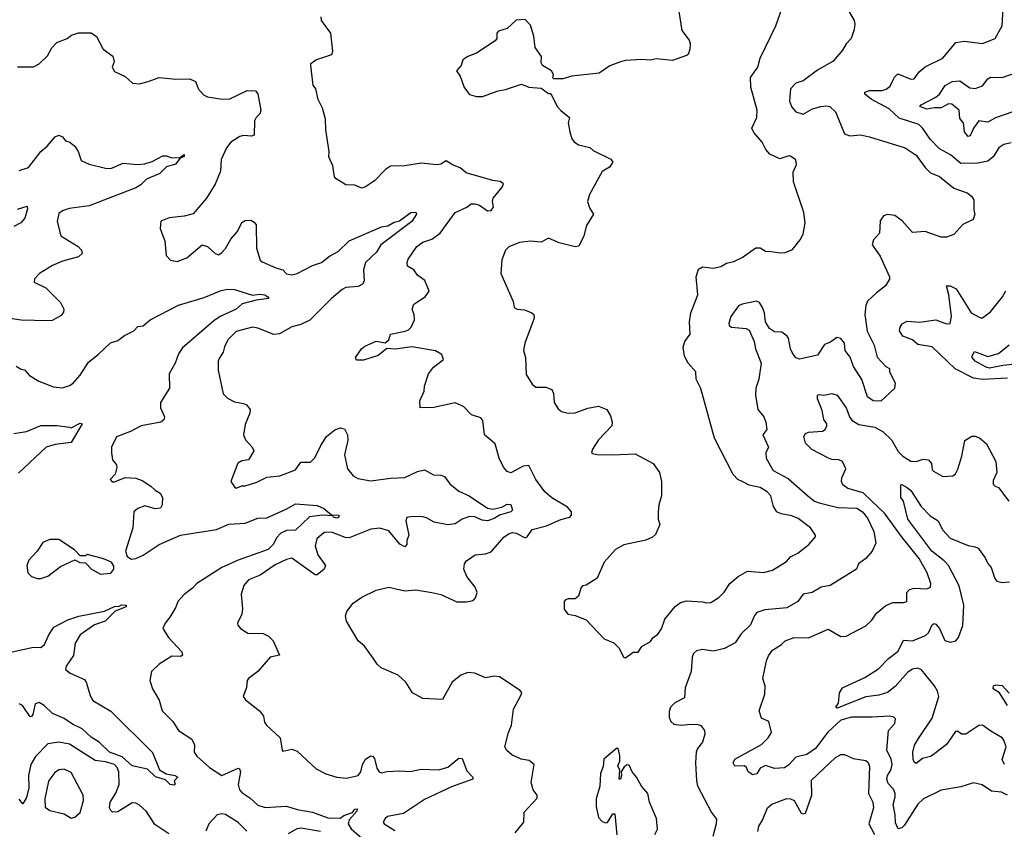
# Model space of a CAD drawing. Extents: x 2143765 to 2212931, y 878955 to 1017455.
# Tile 280 of 309: x 2164877 to 2170367, y 993774 to 998290. Entities that reach past the tile are written whole.
import ezdxf

# ---------------------------------------------------------------- set-up
doc = ezdxf.new("R2010")
doc.units = 0

msp = doc.modelspace()

# ---------------------------------------------------------------- linework, layer by layer
at = {"layer": '0CON20XD'}
for points in [[(2168255, 994730), (2168298.3, 994761.7), (2168325, 994762.5), (2168345, 994793.3), (2168395, 994822.5), (2168407, 994843), (2168435, 994862.5), (2168455, 994892.5), (2168475, 994946.7), (2168532.4, 995017.6), (2168561.3, 995038.7), (2168595, 995049.2), (2168685, 995043.3), (2168705, 995036.7), (2168730.7, 995039.3), (2168775, 995066.7), (2168805, 995096.7), (2168837.1, 995145), (2168882.5, 995185), (2168935, 995213.5), (2169025, 995207.5), (2169075, 995220), (2169151.7, 995268.3), (2169175, 995294), (2169215, 995314.3), (2169277.9, 995362.1), (2169313.3, 995405), (2169313.3, 995415), (2169286, 995455), (2169217.6, 995507.6), (2169183.1, 995523.1), (2169123.2, 995533.2), (2169099.4, 995545), (2169079.5, 995575), (2169065.5, 995635), (2169045, 995656.7), (2169005, 995681.1), (2168945, 995694.5), (2168906.2, 995715), (2168881.2, 995725), (2168855, 995753.3), (2168751.4, 995955), (2168675, 996232.5), (2168648.9, 996285), (2168646.4, 996326.4), (2168604.1, 996374.1), (2168583.3, 996413.3), (2168576.9, 996463.1), (2168586, 996495), (2168616, 996535), (2168611.9, 996605), (2168618.6, 996655), (2168658.5, 996755), (2168648.5, 996855), (2168662.2, 996897.8), (2168685, 996911.1), (2168745, 996904.4), (2168786.7, 996913.3), (2168818.3, 996931.7), (2168858.8, 996941.2), (2168905, 996963.3), (2168981.7, 997018.3), (2169005, 997016.7), (2169035, 996998), (2169067, 996997), (2169115, 996988.8), (2169145, 996991.2), (2169185, 997007.5), (2169228.3, 997061.7), (2169245.9, 997094.1), (2169256.1, 997156.1), (2169250, 997215), (2169191.2, 997385), (2169190.5, 997439.5), (2169208.3, 997481.7), (2169205, 997507.5), (2169175, 997528), (2169165, 997530), (2169115, 997514.4), (2169060.4, 997540.4), (2169036.4, 997566.4), (2169016.9, 997606.9), (2168970.5, 997660.5), (2168960, 997685), (2168987.5, 997745), (2168989.1, 997785), (2168952.8, 997912.8), (2168952.4, 997967.6), (2168992.9, 998025), (2169005.6, 998075), (2169093.1, 998255), (2169148, 998415)], [(2169489.2, 998355), (2169530, 998285), (2169533.3, 998265), (2169530, 998235), (2169513.3, 998185), (2169484.4, 998155.6), (2169465, 998120), (2169412.4, 998057.6), (2169325, 998008.5), (2169245, 997948.1), (2169204.5, 997935.5), (2169175, 997903.3), (2169169.1, 997835), (2169182, 997802), (2169205, 997775.7), (2169245, 997763.1), (2169297.7, 997792.3), (2169343.9, 997806.1), (2169375, 997810), (2169395, 997805.8), (2169425.4, 997775.4), (2169475, 997652.9), (2169505, 997641.4), (2169565, 997646.9), (2169614.3, 997635.7), (2169815, 997575.8), (2169875.7, 997535), (2169925.5, 997465), (2169955, 997436.4), (2170005.8, 997415), (2170085, 997350), (2170160, 997325), (2170183.8, 997305), (2170196.2, 997285), (2170197, 997227), (2170203.3, 997205), (2170192.5, 997175), (2170135, 997147.5), (2170085, 997092.5), (2170045, 997076.7), (2170015, 997076.2), (2169925, 997109.2), (2169855, 997103.8), (2169798.2, 997168.2), (2169757, 997197), (2169715, 997203.8), (2169693.3, 997195), (2169675, 997167.5), (2169670.2, 997099.8), (2169637.9, 997062.1), (2169630.5, 997035), (2169675, 996970), (2169727.5, 996855), (2169727.3, 996842.7), (2169704.6, 996805.4), (2169653.4, 996766.6), (2169605, 996719.4), (2169595.3, 996695), (2169590, 996645), (2169603.1, 996553.1), (2169641.2, 996475), (2169658.3, 996408.3), (2169705.8, 996355.8), (2169726.7, 996345), (2169726.7, 996325), (2169758.1, 996265), (2169755, 996233.3), (2169678.3, 996161.7), (2169635, 996164.2), (2169605, 996186), (2169572.6, 996282.6), (2169526.9, 996355), (2169508.2, 996408.2), (2169479.2, 996445), (2169475.5, 996485.5), (2169455, 996511.2), (2169433, 996517), (2169398.1, 996491.9), (2169365, 996479.2), (2169325, 996419.2), (2169225, 996395.6), (2169205, 996404.2), (2169183.7, 996433.7), (2169173.9, 996455), (2169163.5, 996513.5), (2169155.5, 996525.5)], [(2170405, 997602.9), (2170365, 997593.1), (2170335.7, 997575), (2170304.5, 997525), (2170275, 997500.4), (2170220.1, 997489.9), (2170125, 997488.2), (2170066.9, 997536.9), (2170005, 997570.4), (2169953.2, 997623.2), (2169913.5, 997683.5), (2169890, 997705), (2169781.1, 997741.1), (2169725, 997792.5), (2169625, 997845.6), (2169588.8, 997875), (2169588.8, 997885), (2169615, 997894.4), (2169685, 997894.6), (2169708.3, 997901.7), (2169731.1, 997918.9), (2169755, 997968.8), (2169772.9, 997987.1), (2169845, 997957.5), (2169865, 997960), (2169891.5, 997998.5), (2169925, 998027.5), (2170025, 998074.5), (2170096.9, 998163.1), (2170145, 998170), (2170245, 998157.7), (2170315, 998184.2), (2170354.4, 998255), (2170361.5, 998385)], [(2167370.8, 997245), (2167395, 997262.3), (2167415, 997263.3), (2167440, 997255), (2167485, 997222.9), (2167505.3, 997224.7), (2167518.5, 997245), (2167513.1, 997275), (2167517.8, 997295), (2167566.7, 997355), (2167574.2, 997375), (2167556.9, 997386.9), (2167515, 997392.9), (2167365.7, 997435.7), (2167333.2, 997463.2), (2167290.3, 997480.3), (2167255, 997503.3), (2167225, 997484), (2167205, 997479.4), (2167115, 997490), (2167025, 997474.3), (2166945, 997472.5), (2166916.3, 997453.7), (2166855, 997391.2), (2166805, 997356.7), (2166785, 997350), (2166745, 997366), (2166695, 997368.8), (2166641.7, 997401.7), (2166633, 997413), (2166622.5, 997475), (2166600.8, 997525), (2166602.5, 997555), (2166583.8, 997675), (2166582, 997735), (2166565.7, 997795.7), (2166542, 997845), (2166528.8, 997905), (2166513.8, 997925), (2166500, 998035), (2166500, 998045), (2166528.8, 998065), (2166616.7, 998095), (2166623.3, 998115), (2166612.5, 998215), (2166560, 998285), (2166557.5, 998305)], [(2168552.5, 998335), (2168569.5, 998229.5), (2168610, 998175), (2168616.2, 998155), (2168613.3, 998125), (2168603.6, 998096.4), (2168595, 998090), (2168517.3, 998062.7), (2168425, 998071.4), (2168395, 998064.3), (2168345, 998068), (2168255, 998062), (2168227.5, 998055), (2168167.3, 998032.7), (2168108.3, 997991.7), (2167955, 997974), (2167905, 997959.2), (2167855, 997960), (2167850, 997965), (2167852.5, 997985), (2167842.5, 998005), (2167792.5, 998035), (2167785, 998050), (2167786.2, 998085), (2167751.2, 998135), (2167743, 998197), (2167725, 998260), (2167695, 998290), (2167645, 998286.7), (2167595, 998240), (2167546.7, 998225), (2167538, 998215), (2167536.7, 998185), (2167527.3, 998172.7), (2167425, 998104), (2167375, 998084), (2167347.5, 998065), (2167338.8, 998035), (2167313.3, 998005), (2167333.3, 997975), (2167355, 997912.5), (2167385, 997873.3), (2167425, 997861.2), (2167458.3, 997861.7), (2167545, 997893.3), (2167585, 997900), (2167675, 997930), (2167715, 997913.3), (2167785, 997907.5), (2167825, 997877.5), (2167835, 997877.5), (2167845, 997867.5), (2167873.8, 997805), (2167894.1, 997784.1), (2167943.3, 997745), (2167936, 997715), (2167944.2, 997665), (2167956.1, 997626.1), (2167968.3, 997608.3), (2167992.4, 997592.4), (2168056.3, 997576.3), (2168075, 997560.8), (2168172.3, 997512.3), (2168183.3, 997495), (2168165, 997466.7), (2168125, 997442.5), (2168053.3, 997315), (2168043.3, 997275), (2168056.4, 997236.4), (2168076.2, 997205), (2168038.3, 997141.7), (2168023.3, 997085), (2167995, 997027.5), (2167975, 997023.3), (2167885, 997046.2), (2167825, 997072), (2167785, 997048.1), (2167725, 997054.2), (2167663, 997047), (2167605, 997023.8), (2167586.7, 997005), (2167565, 996950), (2167559.2, 996875), (2167627.7, 996717.7), (2167633.8, 996685), (2167650, 996675), (2167691.7, 996671.7), (2167733.3, 996655), (2167743.3, 996645), (2167746.2, 996625), (2167693.3, 996485), (2167686.7, 996445), (2167696.7, 996405), (2167700.7, 996310.7), (2167735, 996257.5), (2167755, 996241.2), (2167810.7, 996240.7), (2167845, 996227.5), (2167853.8, 996205), (2167856.2, 996155), (2167879.7, 996119.7), (2167897.5, 996105), (2167935, 996095.6), (2167975, 996096.9), (2168045, 996124), (2168105, 996133.8), (2168150, 996115), (2168170.8, 996080.8), (2168180, 996045), (2168178.8, 996025), (2168103.4, 995946.6), (2168070, 995895), (2168066, 995876), (2168071.3, 995871.3), (2168095, 995864.4), (2168185, 995863.3), (2168309.3, 995869.3), (2168410, 995815), (2168444.3, 995764.3), (2168455.8, 995715), (2168456, 995635), (2168440, 995585), (2168436.1, 995543.9), (2168436.2, 995505), (2168446.2, 995475), (2168421.7, 995418.3), (2168405, 995403.3), (2168367.5, 995387.5), (2168245, 995361.2), (2168200, 995335), (2168136.7, 995265), (2168096.7, 995175), (2168035, 995136.7), (2168015, 995132.5), (2168005, 995120), (2167992.5, 995075), (2167975, 995060), (2167935, 995060), (2167920, 995055), (2167912.5, 995045), (2167913, 995003), (2167932.5, 994975), (2167975, 994967.5), (2168035, 994942.5), (2168135, 994837.5), (2168190, 994815), (2168220, 994785), (2168243.6, 994733.6), (2168255, 994730)], [(2164865, 998026.7), (2164955, 998026.7), (2164985, 998043.3), (2165031.7, 998088.3), (2165057, 998133), (2165085, 998162.5), (2165142.5, 998185), (2165166.1, 998203.9), (2165205, 998216.2), (2165275, 998216.7), (2165306, 998196), (2165343.3, 998125), (2165396.1, 998086.1), (2165403.8, 998055), (2165392.9, 998025), (2165405, 998000), (2165465, 997972.5), (2165506.1, 997936.1), (2165545, 997931.2), (2165594.2, 997945.8)], [(2165594.2, 997945.8), (2165655, 997968), (2165748.3, 997958.3), (2165825, 997960.8), (2165856.7, 997945), (2165875, 997902.5), (2165901.2, 997871.2), (2165925, 997860), (2165995, 997848.6), (2166045.9, 997845.9), (2166145, 997894.3), (2166192.3, 997892.3), (2166205.6, 997875.6), (2166221.4, 997785), (2166215.8, 997765), (2166195.5, 997744.5), (2166186.9, 997725), (2166183.9, 997646.1), (2166169.5, 997640.5), (2166125, 997643.3), (2166105, 997637.5), (2166055, 997607.1), (2166030.8, 997575), (2166000.3, 997509.7), (2165997.5, 997445), (2165967.4, 997372.6), (2165918, 997295), (2165845, 997206.2), (2165795, 997193.8), (2165710, 997185), (2165664.1, 997165.9), (2165661.2, 997125), (2165676.2, 997085), (2165685.9, 997055.9), (2165693.8, 996975), (2165718.3, 996948.3), (2165755, 996942), (2165809.1, 996960.9), (2165895, 997034.2), (2165925, 997024), (2165966.7, 996985), (2165985, 996979.2), (2166005, 996990.8), (2166025, 997014.2), (2166054.6, 997065.4), (2166091.1, 997108.9), (2166115, 997158.6), (2166135, 997169.4), (2166165, 997171.2), (2166185, 997160), (2166196, 997145), (2166196.7, 997015), (2166218.1, 996948.1), (2166228.6, 996938.6), (2166305, 996905.7), (2166343.8, 996895), (2166365, 996871.9), (2166395, 996867.5), (2166425, 996874.5), (2166510.4, 996919.6), (2166559.2, 996935), (2166605, 996970.9), (2166653.3, 996996.7), (2166715, 997056.9), (2166895, 997133.6), (2166930.3, 997140.3), (2166965, 997160.4), (2166995, 997167.1), (2167058.8, 997215), (2167085.4, 997215.4), (2167088.9, 997205), (2167063.4, 997165), (2166891.1, 997035), (2166866.3, 996993.7), (2166805.6, 996935), (2166794.5, 996895), (2166798.5, 996831.5), (2166788.8, 996815), (2166765, 996802), (2166695.8, 996795.8), (2166675, 996785.6), (2166615, 996735.6), (2166495, 996613.5), (2166445, 996590), (2166395, 996577.3), (2166325, 996538.2), (2166295, 996533.8), (2166205, 996569.5), (2166174.4, 996575.6), (2166085, 996550), (2166038.6, 996505), (2166018.6, 996465), (2166011.2, 996435), (2165989.7, 996400.3), (2165984.4, 996385), (2165984.5, 996335.5), (2166012.6, 996202.6), (2166035, 996179.2), (2166075, 996158), (2166125, 996149.2), (2166140.9, 996140.9), (2166162, 996115), (2166160, 996095), (2166135, 996032.5), (2166125.7, 995975), (2166136.8, 995946.8), (2166173.3, 995905), (2166182.5, 995885), (2166152.5, 995835), (2166115, 995830), (2166094, 995816), (2166053.8, 995715), (2166075, 995683.8), (2166085, 995676.2), (2166115, 995690), (2166135, 995690), (2166198.8, 995711.2), (2166255, 995739.2), (2166327.5, 995745), (2166415, 995778.6), (2166445, 995822.9), (2166498.3, 995821.7), (2166523.1, 995846.9), (2166555.3, 995914.7), (2166587.5, 995965), (2166635, 996003.3), (2166665, 996013.3), (2166687.7, 996007.7), (2166705.8, 995975), (2166706.9, 995945), (2166687.4, 995862.6), (2166704.7, 995784.7), (2166737.1, 995745), (2166761.7, 995731.7), (2166835, 995717.8), (2166945, 995732.9), (2167023.8, 995736.2), (2167095, 995770.6), (2167135, 995779.2), (2167185, 995750.8), (2167225, 995749.4), (2167245, 995742.5), (2167275, 995702), (2167325, 995660), (2167384, 995634), (2167485.8, 995565), (2167515, 995559.5), (2167565, 995571.9), (2167595, 995587.1), (2167615, 995585.3), (2167625.5, 995555), (2167615.4, 995545), (2167552.9, 995527.1), (2167523, 995507), (2167485.7, 995494.3), (2167455, 995498.4), (2167415, 995517.1), (2167385, 995518.9), (2167345, 995504.4), (2167305, 995478.5), (2167265, 995472.3), (2167187.3, 995487.3), (2167145, 995511.9), (2167125, 995517.8), (2167065, 995518.9), (2167035, 995513.3), (2167030, 995495), (2167046.4, 995415), (2167035.6, 995385), (2167035, 995362.5), (2167025, 995350), (2166996, 995365), (2166935, 995439.5), (2166885, 995454.4), (2166835, 995448.9), (2166715, 995400), (2166692.3, 995402.3), (2166615, 995432.5), (2166575, 995429.1), (2166534.4, 995395), (2166524.5, 995355.5), (2166538.8, 995305), (2166582.5, 995245), (2166573.9, 995226.1), (2166535, 995194.5), (2166525, 995193.5), (2166395, 995285.8), (2166365, 995279.4), (2166300.9, 995249.1), (2166217.9, 995192.1), (2166153.3, 995165), (2166126.7, 995135), (2166112, 995085), (2166120, 995005), (2166116.2, 994975), (2166092.5, 994925), (2166093.3, 994913.3), (2166107.5, 994895), (2166148.3, 994868.3), (2166235, 994866.2), (2166265, 994852), (2166290, 994825), (2166326.2, 994745), (2166273.3, 994735), (2166205, 994653.8), (2166153.8, 994615), (2166145.9, 994604.1), (2166141.2, 994565), (2166123.3, 994515), (2166136.1, 994496.1), (2166214, 994435), (2166236, 994405), (2166242.7, 994372.7), (2166253.3, 994355), (2166330, 994285), (2166340, 994215), (2166345, 994210), (2166395, 994221.2), (2166425, 994210), (2166531.1, 994111.1), (2166585, 994084.3), (2166645.7, 994065.7), (2166699.7, 994060.3), (2166765, 994074.3), (2166779.6, 994095), (2166787.8, 994135), (2166804.4, 994165), (2166835, 994184), (2166845, 994183.3), (2166855, 994170), (2166867.9, 994115), (2166881.4, 994095), (2166895, 994090), (2166923.3, 994096.7), (2166995, 994100.8), (2167055, 994096.7), (2167115, 994110), (2167213.2, 994106.8), (2167265, 994120.8), (2167325, 994172), (2167345, 994168.8), (2167370.2, 994100.2), (2167403.8, 994065), (2167403.3, 994055), (2167285, 994012.1), (2167135, 993940.6), (2167017.9, 993862.1), (2166928.8, 993845), (2166914, 993835), (2166904.2, 993815), (2166910, 993805), (2166968.5, 993768.5)], [(2170415, 997775.3), (2170317.1, 997742.9), (2170275, 997717.8), (2170225, 997725.6), (2170195, 997685.7), (2170177.3, 997642.7), (2170165, 997638.5), (2170144.4, 997665), (2170138.5, 997715), (2170118.5, 997738.5), (2170114.6, 997785), (2170075, 997818.7), (2170055, 997821.3), (2170015, 997798.3), (2169975, 997798.8), (2169935, 997790.7), (2169896.7, 997805), (2169903.3, 997815), (2169985, 997857.4), (2170005.2, 997875), (2170037.8, 997922.2), (2170075.7, 997945), (2170118.3, 997948.3), (2170175, 997909.1), (2170205, 997905.5), (2170245, 997921.4), (2170275, 997960.8), (2170290.4, 997969.6), (2170355, 997967.7), (2170435, 997996)], [(2164875, 997449.4), (2164925.6, 997465), (2164995, 997554), (2165031.2, 997585), (2165075, 997636.7), (2165095, 997646.2), (2165115, 997636.7), (2165132.5, 997615), (2165157, 997607), (2165184.2, 997584.2), (2165204, 997555), (2165220, 997505), (2165265, 997483.5), (2165355, 997460.9), (2165385, 997460.5), (2165455, 997490.5), (2165532.7, 997482.7), (2165575, 997486.2), (2165615, 997498.2), (2165675, 997530.5), (2165695, 997530.5), (2165725, 997518.5), (2165769.7, 997520.3), (2165795, 997538.1), (2165795, 997526.7), (2165771.7, 997518.3), (2165745, 997483.3), (2165695, 997468.5), (2165658.2, 997431.8), (2165585, 997399.6), (2165551.8, 997368.2), (2165525, 997352.9), (2165265, 997252.1), (2165153.9, 997236.1), (2165115, 997224.3), (2165095, 997208.8), (2165086.9, 997165), (2165106.2, 997085), (2165202.5, 997025), (2165222.5, 997005), (2165226.2, 996985), (2165205, 996967.1), (2165116.6, 996943.4), (2165060.3, 996919.7), (2164987.5, 996875), (2164960, 996845), (2164957.5, 996825), (2165022.5, 996795), (2165105, 996712.5), (2165122.5, 996675), (2165121.7, 996658.3), (2165109.3, 996640.7), (2165057.7, 996612.3), (2165035, 996610), (2164885.8, 996614.2), (2164825, 996623.1)], [(2164865, 997232.5), (2164918.9, 997248.9), (2164920.9, 997235), (2164905, 997182.9), (2164883.1, 997156.9), (2164845, 997137.2)], [(2167640, 993755), (2167688, 993815), (2167689.3, 993869.3), (2167762.7, 993947.3), (2167762, 993965), (2167740, 993995), (2167729.2, 994035), (2167745.8, 994135), (2167718.6, 994158.6), (2167672.5, 994165), (2167620.3, 994190.3), (2167593.2, 994213.2), (2167582.5, 994235), (2167602.5, 994315), (2167620, 994355), (2167630, 994445), (2167673.8, 994525), (2167676.2, 994535), (2167667.7, 994547.7), (2167552.5, 994625), (2167525, 994629.2), (2167475, 994620), (2167415.7, 994645.7), (2167375, 994648.1), (2167336, 994635), (2167288.9, 994595), (2167235, 994498.8), (2167125, 994503.8), (2167066.7, 994535), (2167030, 994595), (2166986.7, 994635), (2166893.3, 994675), (2166870, 994695), (2166848.3, 994728.3), (2166799.2, 994795), (2166763.8, 994825), (2166698.8, 994935), (2166693.3, 994965), (2166700.5, 994989.5), (2166736.7, 995035), (2166785, 995068.8), (2166865, 995108.8), (2166935, 995125.7), (2167024.3, 995104.3), (2167085, 995110), (2167175, 995095.4), (2167225, 995083.8), (2167315, 995043.3), (2167367.6, 995042.4), (2167405, 995050.8), (2167418.8, 995065), (2167428, 995095), (2167415.8, 995125), (2167370.6, 995185), (2167354, 995225), (2167358, 995255), (2167368.3, 995271.7), (2167416.7, 995305), (2167475, 995310.9), (2167505, 995321.1), (2167576.7, 995403.3), (2167605.4, 995424.6), (2167625, 995429.6), (2167645, 995426.1), (2167695, 995400), (2167705.8, 995405), (2167734.1, 995445.9), (2167815, 995467.8), (2167895, 995503.1), (2167945, 995514.4), (2167954.2, 995525.8), (2167954.2, 995545), (2167931.5, 995571.5), (2167845, 995623.1), (2167805, 995657.5), (2167754.4, 995725), (2167715, 995803.8), (2167685, 995800.6), (2167615, 995762.5), (2167595, 995770), (2167573.8, 995795), (2167550, 995845), (2167528, 995925), (2167469.2, 995975), (2167458.8, 996055), (2167448.8, 996068.8), (2167395.9, 996085.9), (2167352.3, 996132.3), (2167305, 996153.8), (2167186.4, 996126.4), (2167110, 996125), (2167107.5, 996165), (2167131.7, 996218.3), (2167134, 996246), (2167155.8, 996315), (2167185, 996352), (2167240, 996395), (2167231.7, 996421.7), (2167195, 996442.5), (2167064.3, 996465.7), (2166971.7, 996451.7), (2166925, 996456.7), (2166875, 996416.7), (2166795, 996390), (2166755, 996390), (2166750, 996405), (2166783.3, 996455), (2166801.7, 996468.3), (2166865, 996496.7), (2166915, 996486.7), (2166936.2, 996503.8), (2166945, 996536.7), (2167027, 996553), (2167045, 996560), (2167060, 996575), (2167078, 996615), (2167076, 996645), (2167065.8, 996675), (2167075, 996703.3), (2167138, 996745), (2167160.8, 996775), (2167135.5, 996835.5), (2167095.8, 996865), (2167075.6, 996895.6), (2167040, 996915), (2167036.7, 996935), (2167043.8, 996955), (2167091.2, 997025), (2167125, 997048.2), (2167174.6, 997065.4), (2167221.2, 997098.8), (2167305, 997214.4), (2167370.8, 997245)], [(2170385, 996291.2), (2170245, 996282.5), (2170195, 996290.6), (2170093.4, 996343.4), (2169965, 996464.4), (2169885, 996478.6), (2169855, 996504.2), (2169802, 996525), (2169781.9, 996555), (2169785.6, 996575), (2169797.2, 996592.8), (2169825, 996608.9), (2169895, 996603.5), (2169984.3, 996615.7), (2170045, 996594.4), (2170065, 996596.2), (2170072.5, 996635), (2170057.7, 996755), (2170045, 996806), (2170065, 996805.6), (2170099.1, 996789.1), (2170182.7, 996655), (2170235, 996626.2), (2170245, 996626.7), (2170289.7, 996660.3), (2170357.5, 996745), (2170375, 996776.7)], [(2164857.5, 996357.5), (2164882, 996342), (2164905.8, 996335.8), (2164932.5, 996305), (2164984.1, 996274.1), (2165065, 996242.5), (2165115, 996237.1), (2165155, 996248.9), (2165175, 996263.3), (2165215, 996306.9), (2165260.5, 996379.5), (2165315, 996422.2), (2165382.6, 996487.4), (2165425, 996500.4), (2165460.8, 996529.2), (2165513.3, 996555), (2165535, 996578.1), (2165565, 996582.3), (2165604.5, 996615.5), (2165763, 996697), (2165905, 996740), (2165999.7, 996780.3), (2166035, 996787.8), (2166075, 996785.6), (2166175, 996752.5), (2166215, 996758.2), (2166243.3, 996755), (2166261.4, 996745), (2166266.2, 996735), (2166195, 996725.6), (2166117.3, 996705), (2166085, 996675.7), (2165995, 996633.7), (2165959.6, 996610.4), (2165785, 996460), (2165763.1, 996426.9), (2165744.4, 996375), (2165710.8, 996315), (2165712.5, 996235), (2165662.9, 996155), (2165662.9, 996125), (2165684.2, 996075), (2165681.2, 996058.8), (2165665, 996044.3), (2165554.7, 996025.3), (2165495, 995994), (2165416.1, 995963.9), (2165390, 995905), (2165388.8, 995875), (2165393.8, 995835), (2165417.7, 995807.7), (2165418.3, 995791.7), (2165410, 995755), (2165382.5, 995725), (2165393, 995713), (2165405, 995712.5), (2165465, 995736.7), (2165525, 995733.3), (2165560.7, 995720.7), (2165608.3, 995688.3), (2165632.5, 995665), (2165659.5, 995649.5), (2165673.8, 995625), (2165671.2, 995585), (2165662.5, 995565), (2165632.3, 995562.3), (2165575, 995578.8), (2165535, 995563.8), (2165513.8, 995545), (2165507.5, 995455), (2165467.5, 995325), (2165476.4, 995296.4), (2165500.7, 995280.7), (2165525, 995284), (2165565, 995302.9), (2165655, 995362.2), (2165774.6, 995415.4), (2165975, 995446.9), (2166042.8, 995477.2), (2166135, 995482.7), (2166205, 995509.1), (2166255, 995512.5), (2166367.3, 995562.7), (2166415, 995590.4), (2166535, 995580), (2166572.9, 995562.9), (2166615, 995527.5), (2166656, 995526), (2166657.1, 995515), (2166645, 995510), (2166626.7, 995515), (2166623, 995523), (2166565, 995526.5), (2166492.3, 995517.7), (2166415, 995442.7), (2166365, 995441.8), (2166334, 995426), (2166309.7, 995400.3), (2166292.6, 995365), (2166262, 995335), (2166095, 995274.6), (2166005, 995233.9), (2165865, 995145.9), (2165840.9, 995119.1), (2165795, 995084.7), (2165759.4, 995045), (2165747.3, 995012.7), (2165715, 994956.7), (2165688, 994925), (2165676, 994895), (2165706.2, 994845), (2165781.9, 994765), (2165785.8, 994745.8), (2165775, 994738.1), (2165725, 994740), (2165655, 994696.2), (2165611.2, 994655), (2165602, 994605), (2165617, 994557), (2165654, 994495), (2165671.2, 994435), (2165730.9, 994375), (2165762.9, 994325), (2165837.4, 994277.4), (2165851.4, 994245), (2165849.4, 994205), (2165865, 994182.5), (2165935, 994120), (2166005, 994074.3), (2166095, 994115.7), (2166102.5, 994112.5), (2166108.2, 994095), (2166095.4, 994025), (2166102.5, 993995), (2166115, 993979.4), (2166160.3, 993950.3), (2166205, 993910), (2166246, 993896), (2166365, 993902.7), (2166425, 993884.4), (2166510.3, 993870.3), (2166595, 993837.8), (2166663.7, 993836.3), (2166685, 993851.2), (2166732.1, 993867.9), (2166745, 993886.1), (2166759.2, 993889.2), (2166757.3, 993875), (2166715, 993826.5), (2166708.2, 993805), (2166725, 993777.8), (2166784.2, 993725)], [(2169155.5, 996525.5), (2169126.2, 996546.2), (2169085, 996549.5), (2169057, 996567), (2169035.4, 996605), (2169030, 996655), (2169018.6, 996685), (2169002.1, 996712.1), (2168985, 996720.8), (2168905, 996704), (2168885, 996693.8), (2168842, 996635), (2168830.8, 996595), (2168832.9, 996585), (2168845, 996574.4), (2168928, 996568), (2168945, 996558), (2168972.9, 996495), (2168980, 996455), (2169010.4, 996375), (2168998.6, 996285), (2168982.2, 996235), (2168980.5, 996195), (2168993.3, 996115), (2169025.6, 996075), (2169037.8, 996045), (2169043.3, 996005), (2169021.2, 995975), (2169051.2, 995905), (2169036.8, 995873.2), (2169040, 995845), (2169078.5, 995775), (2169161.2, 995731.2), (2169270.5, 995635), (2169309.4, 995605), (2169334, 995595), (2169438.8, 995568.8), (2169544.7, 995564.7), (2169575.4, 995545), (2169605, 995510.6), (2169640, 995435), (2169649.7, 995370.3), (2169630, 995325), (2169594.2, 995285), (2169554.3, 995255), (2169542, 995225), (2169396.4, 995133.6), (2169345, 995125.6), (2169295, 995094.6), (2169245, 995085.6), (2169215.7, 995044.3), (2169155, 995010.4), (2169032, 994998), (2168987.2, 994982.8), (2168973.2, 994966.8), (2168951.3, 994915), (2168900.3, 994865), (2168865.9, 994814.1), (2168807.6, 994782.4), (2168745, 994767.7), (2168683.2, 994776.8), (2168650.9, 994769.1), (2168634.5, 994755.5), (2168626.4, 994733.6), (2168620.8, 994655), (2168586.8, 994563.2), (2168583, 994507), (2168530.2, 994479.8), (2168505, 994456), (2168497.8, 994432.2), (2168498.6, 994398.6), (2168507.1, 994375), (2168525, 994361.1), (2168565, 994355.4), (2168618.7, 994361.3), (2168658.7, 994358.7), (2168675, 994353.8), (2168695.8, 994325), (2168697.5, 994305), (2168685, 994260), (2168656.9, 994225), (2168649.5, 994205), (2168644.6, 994145.4), (2168651.2, 994045), (2168656.2, 994016.2), (2168735, 993868), (2168761.3, 993831.3), (2168761.2, 993805), (2168741.1, 993735)], [(2170432, 996368), (2170358, 996362), (2170285, 996347.2), (2170265, 996351.2), (2170205, 996386.1), (2170187.5, 996405), (2170187.1, 996415), (2170201.1, 996438.9), (2170275, 996411.9), (2170335, 996427.7), (2170393.3, 996476.7)], [(2169626.8, 995606.8), (2169580.6, 995650.6), (2169495, 995674.5), (2169466, 995695), (2169459.2, 995715), (2169460.8, 995735), (2169482.9, 995785), (2169464.2, 995825), (2169445, 995835.4), (2169405, 995836.9), (2169386.2, 995845), (2169293.5, 995893.5), (2169258.6, 995928.6), (2169249.2, 995965), (2169258.5, 995981.5), (2169275, 995989.3), (2169352.5, 995995), (2169367.5, 996005), (2169378, 996025), (2169378, 996035), (2169360.2, 996060.2), (2169350.5, 996110.5), (2169324.5, 996175.5), (2169324.7, 996195.3), (2169335, 996199.5), (2169360, 996195), (2169405, 996205.6), (2169434.2, 996195), (2169485, 996125.5), (2169505, 996071.5), (2169518.1, 996055), (2169555, 996032.3), (2169645, 996016.4), (2169690.7, 995990.7), (2169737.3, 995947.3), (2169775, 995882.2), (2169801.1, 995855), (2169845, 995827.7), (2169875.5, 995825.5), (2169915, 995837.9), (2169944.6, 995834.6), (2169960.6, 995815), (2169965, 995780), (2169971.7, 995771.7), (2170025, 995742.5), (2170080, 995745), (2170095, 995757.5), (2170107, 995783), (2170130, 995855), (2170147, 995943), (2170185, 995966.7), (2170205, 995966.7), (2170227.7, 995957.7), (2170266.7, 995925), (2170318.8, 995825), (2170325.9, 995764.1), (2170305, 995720), (2170305, 995700), (2170315, 995687.5), (2170335, 995680), (2170392.5, 995605)], [(2164845, 995981.1), (2164915, 995993.5), (2164995, 996026.2), (2165085, 996026.9), (2165155, 996017.5), (2165165, 996013.3), (2165215, 996038.8), (2165226.2, 996035), (2165165, 995931.2), (2165075, 995920.4), (2165025, 995905.4), (2164870.2, 995759.8)], [(2170368.6, 994135), (2170354.6, 994164.6), (2170376.7, 994235), (2170365, 994272.5), (2170354.2, 994285), (2170291.1, 994321.1), (2170245, 994356.2), (2170225, 994353.8), (2170152.5, 994305), (2170127.5, 994305), (2170105, 994321.2), (2170095, 994320), (2170045, 994247.5), (2169970.4, 994189.6), (2169955, 994180), (2169910.5, 994169.5), (2169875, 994140.8), (2169865, 994148.8), (2169859.6, 994165), (2169857.3, 994205), (2169866.2, 994243.8), (2169889.2, 994280.8), (2169964.7, 994395), (2170002.3, 994515), (2169994.6, 994545), (2169977.3, 994575), (2169905, 994663.1), (2169885, 994674.1), (2169855, 994667.9), (2169829.5, 994650.5), (2169758.9, 994571.1), (2169715, 994538.2), (2169667, 994523), (2169595, 994513.4), (2169435, 994450.8), (2169426.7, 994455), (2169442.7, 994477.3), (2169447.8, 994535), (2169465, 994564.2), (2169588.9, 994621.1), (2169665, 994669.6), (2169722, 994728), (2169775, 994767.8), (2169805, 994828.8), (2169855, 994825.4), (2169927.7, 994855), (2169945, 994870), (2169964.6, 994915), (2169975, 994921.9), (2169985, 994918.9), (2170006.1, 994895), (2170035, 994827.8), (2170065, 994818.2), (2170097.1, 994825), (2170111.5, 994845), (2170135, 994912), (2170141.9, 995025), (2170115, 995133.1), (2170055.2, 995245.2), (2170031.3, 995271.3), (2169962.2, 995325), (2169828.1, 995505), (2169804.3, 995604.3), (2169790, 995625), (2169790, 995695), (2169795, 995697.5), (2169825, 995681.2), (2169845, 995663.8), (2169904, 995574), (2169953.6, 995523.6), (2169997.5, 995495), (2170021.8, 995445), (2170065, 995398.8), (2170165, 995356.5), (2170205, 995350.6), (2170221.7, 995341.7), (2170259.4, 995289.4), (2170275, 995256), (2170294.3, 995235), (2170313.4, 995173.4), (2170325, 995158), (2170355, 995150.6), (2170395, 995154.2)], [(2170385, 993964.3), (2170351.1, 993981.1), (2170295, 993987.2), (2170243.1, 994023.1), (2170195, 994034.4), (2170125, 994010.9), (2170015, 993993.5), (2169916, 993945), (2169885, 993915.5), (2169809.2, 993795), (2169795, 993782.5), (2169775, 993777.5), (2169760.3, 993810.3), (2169758.9, 993855), (2169747.2, 993912.8), (2169758.4, 993955), (2169757.6, 993975), (2169748.3, 993998.3), (2169720.2, 994030.2), (2169711.8, 994055), (2169715.6, 994074.4), (2169734.7, 994105), (2169740.7, 994135), (2169736.3, 994165), (2169712.6, 994215), (2169720.3, 994325), (2169755.6, 994365), (2169760, 994390), (2169750.3, 994400.3), (2169726.4, 994406.4), (2169629.5, 994400.5), (2169515, 994399.8), (2169455, 994384), (2169383.6, 994316.4), (2169314.7, 994225.3), (2169265, 994191.2), (2169205, 994177.5), (2169166.1, 994133.9), (2169142.1, 994117.9), (2169085, 994112.9), (2169035, 994131.1), (2169005.5, 994115), (2168986.2, 994083.8), (2168965, 994079.2), (2168939.4, 994095), (2168929.3, 994119.3), (2168918.8, 994128.8), (2168865, 994126.7), (2168854.7, 994145), (2168863.8, 994166.2), (2169013.1, 994246.9), (2169049.4, 994285), (2169068, 994315), (2169053.8, 994375), (2169013.3, 994395), (2169000, 994435), (2169031.3, 994528.7), (2169033.1, 994575), (2169020.5, 994615), (2169041.2, 994715), (2169052.1, 994742.1), (2169075, 994773.6), (2169124.5, 994805.5), (2169145, 994825.7), (2169195.8, 994844.2), (2169275, 994843.1), (2169385, 994890), (2169455, 994849.2), (2169485, 994852.5), (2169595, 994909.2), (2169628.8, 994941.2), (2169655, 994980.8), (2169706.5, 995023.5), (2169745, 995039.6), (2169805, 995038.6), (2169823.3, 995045), (2169823.1, 995095), (2169837.5, 995112.5), (2169865, 995119.5), (2169935, 995115.7), (2169956, 995125), (2169957.1, 995145), (2169937.3, 995205), (2169892.5, 995285), (2169799.4, 995399.4), (2169698.3, 995538.3), (2169626.8, 995606.8)], [(2164995, 995173.8), (2165035, 995186.7), (2165105, 995240), (2165185, 995277.5), (2165213, 995263), (2165245, 995260), (2165277.5, 995225), (2165327, 995197), (2165385, 995203.3), (2165402.5, 995225), (2165401.7, 995241.7), (2165390, 995265), (2165345, 995283.3), (2165255, 995307.5), (2165245, 995300), (2165215, 995300), (2165183, 995333), (2165095, 995391.2), (2165045, 995390), (2165006.1, 995373.9), (2164974.1, 995325.9), (2164928.8, 995275), (2164916.7, 995245), (2164922.5, 995205), (2164942.5, 995185), (2164975, 995173.8), (2164995, 995173.8)], [(2164775, 994750.8), (2164955, 994790), (2164995, 994787.7), (2165015, 994805.3), (2165040.1, 994859.9), (2165068.5, 994901.5), (2165145, 994942), (2165207, 994963), (2165349.7, 994990.3), (2165405, 995016.2), (2165431.7, 995018.3), (2165445, 995026.2), (2165470, 995025), (2165470, 995015), (2165409.1, 994990.9), (2165353.3, 994935), (2165295, 994914.4), (2165215, 994860), (2165187.3, 994812.7), (2165176.8, 994743.2), (2165136.7, 994685), (2165133.3, 994665), (2165158, 994645), (2165239.1, 994609.1), (2165248.1, 994595), (2165271.1, 994515), (2165285, 994493.6), (2165385, 994432.5), (2165617.1, 994202.9), (2165656.1, 994106.1), (2165694.3, 994084.3), (2165742.5, 994075), (2165758.8, 994065), (2165739.2, 994045), (2165743.3, 994026.7), (2165739.2, 994020.8), (2165716.7, 994025), (2165689.7, 994049.7), (2165635, 994067.5), (2165589.8, 994109.8), (2165505, 994127.8), (2165448.5, 994178.5), (2165377.5, 994205), (2165320.1, 994260.1), (2165275, 994288.9), (2165225, 994335.5), (2165170.9, 994360.9), (2165125, 994392.5), (2165059.8, 994419.8), (2165014.6, 994464.6), (2164985, 994481.9), (2164963.1, 994475), (2164950.9, 994415), (2164943.6, 994403.6), (2164935, 994401.2), (2164893.5, 994465), (2164875, 994474.8)], [(2170384.5, 994464.5), (2170339.2, 994535), (2170305, 994558.8), (2170305.8, 994575), (2170319.6, 994580.4), (2170355.8, 994575.8), (2170394.1, 994534.1)], [(2165708.9, 993748.9), (2165631.1, 993801.1), (2165584.6, 993874.6), (2165545, 993909.4), (2165525, 993920.6), (2165505, 993922.2), (2165425, 993872.5), (2165395, 993870.8), (2165385, 993878.8), (2165378.1, 993895), (2165382.3, 993925), (2165414.1, 993975.9), (2165432.7, 994025), (2165429.3, 994095), (2165420.1, 994120.1), (2165406.2, 994135), (2165355, 994150.8), (2165298.3, 994158.3), (2165155, 994250), (2165095, 994260.6), (2165035, 994251.1), (2164965, 994180), (2164939.2, 994135), (2164927, 994075), (2164928.1, 994005), (2164915, 993952), (2164895, 993916.2), (2164875, 993942)], [(2168418.8, 993745), (2168433.8, 993775), (2168428, 993835), (2168388.8, 993925), (2168378.8, 993975), (2168344.2, 994014.2), (2168316.2, 994065), (2168292, 994095), (2168275, 994132.5), (2168265, 994133.3), (2168247, 994123), (2168230, 994095), (2168232.5, 994075), (2168226.7, 994055), (2168220, 994055), (2168222.5, 994105), (2168212, 994128), (2168222.5, 994155), (2168223.3, 994185), (2168215, 994220), (2168207, 994227), (2168133.3, 994165), (2168130, 994125), (2168116.2, 994085), (2168111.2, 994015), (2168091.2, 993945), (2168091.7, 993901.7), (2168105, 993840), (2168125, 993817.5), (2168145, 993810), (2168155, 993813.3), (2168185, 993860), (2168195, 993860), (2168206.7, 993743.3)], [(2168993.1, 993763.1), (2168998.8, 993791.2), (2169018.9, 993825), (2169046, 993895), (2169070, 993915), (2169155, 993946.2), (2169175, 993945.3), (2169195.5, 993935), (2169235, 993864.2), (2169245, 993860), (2169258, 993865), (2169292.8, 993965), (2169291.8, 994048.2), (2169425, 994175.8), (2169455, 994192), (2169475, 994192), (2169525, 994169.2), (2169595, 994158.8), (2169607.4, 994147.4), (2169615.4, 994125.4), (2169609.8, 993975), (2169634.1, 993925), (2169637.3, 993895), (2169611.8, 993805), (2169642.3, 993745)], [(2165165, 993836.7), (2165185, 993842.5), (2165215, 993867.5), (2165233.3, 993935), (2165231.9, 993965), (2165165, 994090.8), (2165125, 994110), (2165095, 994105.6), (2165071.2, 994088.8), (2165037.9, 994042.1), (2165017.1, 993945), (2165018.5, 993898.5), (2165045, 993878.6), (2165125, 993860), (2165165, 993836.7)], [(2166144.2, 993764.2), (2166095, 993812.4), (2166025, 993856.4), (2166005, 993861), (2165978.6, 993855), (2165932.1, 993805), (2165914.7, 993765)], [(2166555, 993762.4), (2166445, 993780.7), (2166422.7, 993777.3), (2166375, 993750)]]:
    msp.add_lwpolyline(points, dxfattribs=at)

doc.saveas('drawing.dxf')
